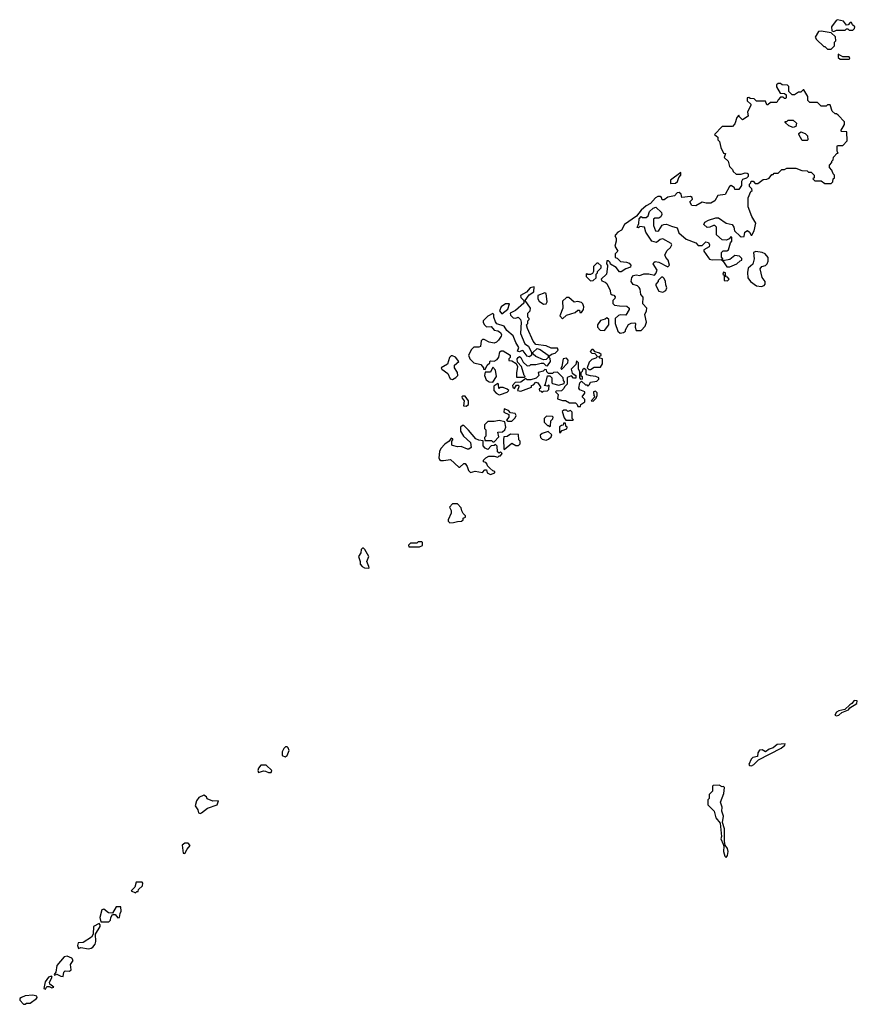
# Model space of a CAD drawing. Extents: x 2889633 to 3052318, y 540750 to 918690.
# Tile 322 of 656: x 2900142 to 2906750, y 797940 to 805712. Entities that reach past the tile are written whole.
import ezdxf

# ---------------------------------------------------------------- set-up
doc = ezdxf.new("R2010")
doc.units = 0

msp = doc.modelspace()

# ---------------------------------------------------------------- linework, layer by layer
at = {"layer": '0CON02XD'}
for points in [[(2906565, 805620), (2906585, 805630), (2906655, 805630), (2906665, 805640), (2906675, 805640), (2906685, 805630), (2906715, 805630), (2906728.3, 805641.7), (2906730, 805655), (2906711.7, 805671.7), (2906705, 805690), (2906695, 805690), (2906678.3, 805671.7), (2906665, 805670), (2906640, 805700), (2906595, 805712.5), (2906583.6, 805706.4), (2906547.5, 805655), (2906550, 805625), (2906565, 805620)], [(2906545, 805480), (2906570, 805505), (2906570, 805535), (2906580, 805545), (2906578.3, 805578.3), (2906545, 805610), (2906465, 805622.5), (2906445, 805620), (2906417.5, 805575), (2906427, 805557), (2906485, 805500), (2906495, 805500), (2906515, 805480), (2906545, 805480)], [(2906685, 805400), (2906690, 805405), (2906685, 805420), (2906635, 805420), (2906600, 805440), (2906600, 805415), (2906615, 805400), (2906685, 805400)], [(2904878.3, 803238.3), (2904905, 803242.5), (2904920, 803255), (2904920, 803265), (2904943.6, 803306.4), (2904965, 803317.5), (2904995, 803320), (2905000, 803315), (2904997.5, 803285), (2905005, 803260), (2905045, 803260), (2905077, 803293), (2905087.5, 803325), (2905072.5, 803385), (2905087.5, 803415), (2905090, 803435), (2905058.3, 803468.3), (2905061.7, 803521.7), (2905043, 803543), (2905037.5, 803585), (2905029.3, 803599.3), (2905015, 803612.5), (2904982.7, 803622.7), (2904966.7, 803645), (2904971.7, 803678.3), (2904985, 803692.5), (2905005, 803697.5), (2905035, 803692.5), (2905065, 803707.5), (2905105, 803707.5), (2905150, 803695), (2905161.7, 803708.3), (2905170, 803735), (2905140, 803785), (2905143.6, 803796.4), (2905155, 803802.5), (2905185, 803797.5), (2905255, 803762.5), (2905267.5, 803775), (2905257.5, 803815), (2905240, 803835), (2905232.5, 803855), (2905250, 803890), (2905277.5, 803915), (2905287.5, 803935), (2905282.5, 803945), (2905215, 803982.5), (2905195, 803977.5), (2905165, 803952.5), (2905130, 803965), (2905082.5, 804035), (2905070, 804075), (2905035, 804080), (2905025, 804070), (2905013, 804073), (2905027.5, 804102.5), (2905028.3, 804141.7), (2905045, 804160), (2905055, 804150), (2905085, 804150), (2905100, 804165), (2905110.7, 804199.3), (2905140, 804225), (2905161.7, 804231.7), (2905205, 804190), (2905207.5, 804175), (2905200, 804155), (2905183, 804147), (2905153, 804147), (2905143, 804137), (2905143, 804087), (2905157, 804047), (2905175, 804042.5), (2905185, 804047.5), (2905210.7, 804089.3), (2905223, 804097), (2905245, 804098.8), (2905285, 804082.5), (2905328.3, 804068.3), (2905340.7, 804030.7), (2905399.3, 803979.3), (2905475, 803950), (2905495, 803930), (2905525, 803930), (2905555, 803960), (2905575, 803952.5), (2905583.3, 803935), (2905580.7, 803919.3), (2905540, 803895), (2905540, 803885), (2905575, 803832.5), (2905585, 803822.5), (2905605, 803817.5), (2905675, 803820), (2905690, 803810), (2905690, 803825), (2905678.3, 803838.3), (2905677.5, 803875), (2905693, 803887), (2905721.7, 803888.3), (2905733, 803897), (2905748.3, 803951.7), (2905760, 803965), (2905760, 803995), (2905751.7, 803998.3), (2905738.3, 803981.7), (2905717, 803973), (2905683.9, 803973.9), (2905640, 804015), (2905640, 804075), (2905627, 804087), (2905615, 804087.5), (2905586.4, 804073.6), (2905565, 804072.5), (2905540, 804095), (2905547.5, 804115), (2905575, 804130), (2905635, 804147.5), (2905655, 804147.5), (2905716.4, 804106.4), (2905762.5, 804095), (2905776.7, 804075), (2905780, 804045), (2905825, 804002.5), (2905835, 803997.5), (2905858.3, 804001.7), (2905862.5, 804035), (2905885, 804047.5), (2905900, 804035), (2905911.7, 804011.7), (2905918.3, 804011.7), (2905937.5, 804045), (2905950, 804105), (2905918.3, 804158.3), (2905890, 804235), (2905890, 804305), (2905910, 804355), (2905920, 804365), (2905918.3, 804378.3), (2905900, 804395), (2905900, 804415), (2905910, 804425), (2905911.7, 804438.3), (2905928.3, 804438.3), (2905945, 804420), (2905965, 804420), (2906008.3, 804451.7), (2906035, 804452.5), (2906055, 804462.5), (2906075, 804490), (2906085, 804490), (2906095, 804500), (2906125, 804500), (2906155, 804530), (2906175, 804530), (2906195, 804540), (2906265, 804540), (2906313, 804523), (2906355, 804520), (2906365, 804510), (2906385, 804510), (2906410, 804485), (2906410, 804465), (2906400, 804455), (2906415, 804440), (2906465, 804440), (2906495, 804420), (2906545, 804420), (2906558.3, 804431.7), (2906560, 804455), (2906570, 804465), (2906570, 804485), (2906560, 804495), (2906550, 804525), (2906530, 804545), (2906530, 804565), (2906550, 804585), (2906550, 804595), (2906560, 804605), (2906561.7, 804628.3), (2906591.7, 804658.3), (2906600, 804660), (2906590, 804675), (2906590, 804715), (2906595, 804720), (2906635, 804720), (2906670, 804755), (2906668.3, 804828.3), (2906625, 804830), (2906620, 804835), (2906650, 804885), (2906650, 804905), (2906598.3, 804958.3), (2906585, 804970), (2906575, 804970), (2906551.7, 804991.7), (2906535, 805040), (2906515, 805040), (2906505, 805030), (2906465, 805030), (2906435, 805060), (2906375, 805060), (2906360, 805075), (2906360, 805105), (2906328.3, 805158.3), (2906321.7, 805158.3), (2906305, 805140), (2906285, 805140), (2906255, 805120), (2906235, 805120), (2906210, 805145), (2906210, 805185), (2906200, 805195), (2906158.3, 805198.3), (2906145, 805207.5), (2906125, 805210), (2906113, 805197), (2906113, 805183), (2906141.7, 805131.7), (2906175, 805130), (2906188.3, 805118.3), (2906190, 805095), (2906185, 805090), (2906175, 805090), (2906165, 805100), (2906145, 805100), (2906125, 805080), (2906115, 805060), (2906065, 805060), (2906045, 805040), (2906035, 805040), (2906025, 805070), (2905955, 805070), (2905937, 805087), (2905905, 805090), (2905895, 805097.5), (2905880, 805095), (2905881.7, 805071.7), (2905910, 805045), (2905910, 805035), (2905882.5, 804985), (2905889.3, 804950.7), (2905845, 804922.5), (2905820, 804945), (2905815, 804960), (2905798.3, 804941.7), (2905785, 804890), (2905765, 804870), (2905685, 804870), (2905622.5, 804805), (2905650, 804785), (2905650, 804765), (2905661.7, 804751.7), (2905673, 804703), (2905695, 804660), (2905710, 804655), (2905700, 804625), (2905732.5, 804595), (2905743, 804553), (2905765, 804530), (2905770, 804515), (2905795, 804493.3), (2905835, 804492.5), (2905865, 804502.5), (2905881.7, 804501.7), (2905890, 804495), (2905890, 804475), (2905875, 804462.5), (2905845, 804450), (2905837.5, 804435), (2905837, 804403), (2905815, 804372.5), (2905785, 804372.5), (2905780, 804385), (2905755, 804402.5), (2905742.5, 804395), (2905708.3, 804331.7), (2905650, 804325), (2905625, 804282.5), (2905595, 804263.3), (2905557, 804263), (2905525, 804272.5), (2905476.4, 804243.6), (2905445, 804246.7), (2905430, 804275), (2905450, 804295), (2905448.3, 804308.3), (2905435, 804317.5), (2905365, 804310), (2905360, 804335), (2905345, 804347.5), (2905330, 804345), (2905307, 804323), (2905255, 804312.5), (2905225, 804290), (2905211.7, 804291.7), (2905205, 804310), (2905195, 804317.5), (2905175, 804316.7), (2905157.5, 804305), (2905119.3, 804260.7), (2905085, 804242.5), (2905045, 804210), (2905009.3, 804160.7), (2904914.5, 804095.5), (2904888.8, 804051.2), (2904860, 804035), (2904842.5, 804015), (2904837.5, 804005), (2904847, 803987), (2904847.5, 803965), (2904837.5, 803925), (2904860, 803885), (2904840, 803865), (2904840, 803835), (2904855, 803830), (2904883, 803803), (2904929.3, 803799.3), (2904950.7, 803790.7), (2904962.5, 803775), (2904961.7, 803758.3), (2904925, 803746.7), (2904887, 803723), (2904875, 803722.5), (2904846.4, 803756.4), (2904801.7, 803781.7), (2904800, 803795), (2904788.3, 803808.3), (2904775, 803810), (2904770, 803785), (2904780, 803775), (2904780, 803765), (2904770, 803705), (2904730, 803665), (2904735, 803650), (2904761.7, 803641.7), (2904775, 803630), (2904800, 803575), (2904801.7, 803551.7), (2904815, 803540), (2904828.3, 803538.3), (2904840, 803525), (2904838.3, 803511.7), (2904820, 803495), (2904821.7, 803471.7), (2904835, 803460), (2904875, 803452.5), (2904931.7, 803451.7), (2904950, 803435), (2904950, 803425), (2904925, 803380), (2904878.3, 803381.7), (2904865, 803377.5), (2904840, 803355), (2904840, 803315), (2904860, 803255), (2904878.3, 803238.3)], [(2906245, 804862.5), (2906210, 804875), (2906181.7, 804901.7), (2906181.7, 804908.3), (2906195, 804910), (2906205, 804920), (2906245, 804920), (2906270, 804895), (2906265, 804870), (2906245, 804862.5)], [(2906355, 804760), (2906315, 804760), (2906290, 804805), (2906290, 804815), (2906305, 804827.5), (2906340, 804815), (2906357, 804797), (2906360, 804765), (2906355, 804760)], [(2905275, 804420), (2905315, 804423.3), (2905332.5, 804435), (2905343, 804467), (2905357.5, 804485), (2905357.5, 804507.5), (2905277.5, 804445), (2905275, 804420)], [(2905721.7, 803761.7), (2905745, 803762.5), (2905800, 803785), (2905825, 803810), (2905840, 803815), (2905838.3, 803828.3), (2905820, 803845), (2905785, 803850), (2905745, 803820), (2905690, 803810), (2905721.7, 803761.7)], [(2905995, 803607.5), (2906015, 803613.3), (2906022.5, 803625), (2906022.5, 803645), (2905998.3, 803678.3), (2905983.3, 803745), (2905996.4, 803763.6), (2906027, 803773), (2906040, 803785), (2906047, 803807), (2906046.7, 803835), (2906023, 803863), (2906000, 803875), (2905948.3, 803881.7), (2905930, 803875), (2905936.7, 803825), (2905927, 803783), (2905888.3, 803751.7), (2905883.3, 803716.7), (2905887.5, 803675), (2905907.5, 803645), (2905955, 803612.5), (2905995, 803607.5)], [(2904645, 803650), (2904665, 803652.5), (2904690, 803675), (2904690, 803705), (2904700, 803715), (2904700, 803725), (2904730, 803755), (2904728.3, 803768.3), (2904705, 803790), (2904695, 803790), (2904670, 803765), (2904670, 803725), (2904660, 803710), (2904645, 803700), (2904625, 803700), (2904615, 803710), (2904610, 803705), (2904610, 803685), (2904645, 803650)], [(2905215, 803562.5), (2905240, 803575), (2905247.5, 803595), (2905238.3, 803618.3), (2905237, 803647), (2905225, 803670), (2905215, 803680), (2905205, 803680), (2905180, 803655), (2905180, 803645), (2905160, 803625), (2905160, 803615), (2905185, 803570), (2905215, 803562.5)], [(2905725, 803650), (2905740, 803665), (2905725, 803680), (2905711.7, 803681.7), (2905710, 803715), (2905695, 803720), (2905690, 803705), (2905700, 803695), (2905700, 803655), (2905725, 803650)], [(2904125, 802890), (2904130, 802895), (2904122.5, 802902.5), (2904100, 802975), (2904068.3, 803008.3), (2904067.5, 803035), (2904073.6, 803046.4), (2904085, 803052.5), (2904096.4, 803046.4), (2904115, 803010), (2904145, 802980), (2904167, 802983), (2904175, 802990), (2904215, 802990), (2904255, 803000), (2904275, 803000), (2904291.7, 802981.7), (2904305, 802980), (2904330, 803015), (2904327, 803037), (2904320, 803045), (2904321.7, 803058.3), (2904338.3, 803071.7), (2904365, 803080), (2904390, 803105), (2904385, 803120), (2904335, 803120), (2904295, 803138.8), (2904215, 803147.5), (2904193.9, 803173.9), (2904147.5, 803275), (2904140, 803305), (2904150, 803315), (2904150, 803335), (2904160, 803345), (2904160, 803355), (2904150, 803365), (2904150, 803395), (2904170, 803415), (2904172.5, 803435), (2904130, 803495), (2904160.7, 803539.3), (2904197, 803563), (2904200, 803605), (2904170, 803595), (2904139.3, 803560.7), (2904093.3, 803535), (2904095, 803520), (2904120, 803495), (2904120, 803475), (2904053.6, 803416.4), (2904010, 803395), (2904015, 803380), (2904035, 803360), (2904055, 803357.5), (2904075, 803363.3), (2904092.5, 803345), (2904097.5, 803325), (2904092.5, 803235), (2904127.5, 803155), (2904156.1, 803136.1), (2904180, 803085), (2904180, 803065), (2904165, 803050), (2904145, 803057.5), (2904115, 803097.5), (2904105, 803100), (2904085, 803090), (2904070, 803095), (2904080, 803125), (2904056.2, 803165), (2904036.1, 803216.1), (2903985, 803260), (2903965, 803292.5), (2903905, 803312.5), (2903896.7, 803326.7), (2903882.5, 803365), (2903882.5, 803385), (2903875, 803392.5), (2903835, 803373.3), (2903797.5, 803335), (2903797.5, 803325), (2903805, 803307.5), (2903825, 803287.5), (2903861.7, 803291.7), (2903885, 803262.5), (2903915, 803256.7), (2903935, 803242.5), (2903942.5, 803225), (2903940, 803215), (2903918.3, 803181.7), (2903903.6, 803166.4), (2903885, 803160), (2903845, 803167.5), (2903805, 803187.5), (2903793, 803187), (2903783, 803177), (2903776.4, 803133.6), (2903765, 803127.5), (2903725, 803126.7), (2903705, 803110), (2903682.5, 803065), (2903692.5, 803035), (2903725, 803002.5), (2903780.7, 802990.7), (2903800, 802965), (2903800, 802955), (2903815, 802950), (2903830, 802985), (2903850, 803005), (2903850, 803015), (2903855, 803020), (2903885, 803017.5), (2903909.3, 803030.7), (2903921.7, 803048.3), (2903929.3, 803090.7), (2903940.7, 803099.3), (2903955, 803098.8), (2904010, 803065), (2904010, 803045), (2904000, 803035), (2904001.7, 803021.7), (2904025, 803020), (2904058.3, 802998.3), (2904070, 802975), (2904060, 802925), (2904061.7, 802891.7), (2904125, 802890)], [(2904275, 803467.5), (2904295, 803470), (2904302.5, 803485), (2904295, 803550), (2904285, 803557.5), (2904230, 803535), (2904228.3, 803508.3), (2904240.7, 803490.7), (2904275, 803467.5)], [(2903945, 803390), (2903992.5, 803427.5), (2904005, 803470), (2903975, 803468.8), (2903940, 803445), (2903927.5, 803415), (2903945, 803390)], [(2904425, 803350), (2904455, 803380), (2904525, 803400), (2904545, 803420), (2904558.3, 803418.3), (2904561.7, 803401.7), (2904575, 803400), (2904590, 803425), (2904592.5, 803445), (2904585, 803470), (2904575, 803480), (2904545, 803487.5), (2904515, 803482.5), (2904475, 803520), (2904455, 803520), (2904425, 803490), (2904427.5, 803435), (2904402.5, 803375), (2904425, 803350)], [(2904755, 803260), (2904790, 803305), (2904790, 803345), (2904775, 803360), (2904761.7, 803348.3), (2904725, 803337.5), (2904700, 803305), (2904700, 803285), (2904721.7, 803261.7), (2904755, 803260)], [(2903555, 802872.5), (2903583, 802887), (2903597.5, 802905), (2903597, 802927), (2903572.5, 802965), (2903572.5, 802985), (2903607.5, 803015), (2903578.8, 803048.8), (2903555, 803060), (2903545, 803058.8), (2903532, 803045), (2903516.4, 802993.6), (2903467.5, 802965), (2903472.5, 802955), (2903519.3, 802919.3), (2903537, 802877), (2903555, 802872.5)], [(2904275, 803027.5), (2904213.9, 803053.9), (2904191.7, 803071.7), (2904190, 803085), (2904225, 803117.5), (2904248.3, 803108.3), (2904310, 803065), (2904310, 803045), (2904295, 803030), (2904275, 803027.5)], [(2904645, 802950), (2904675, 802970), (2904725, 802970), (2904740, 802995), (2904740, 803035), (2904721.7, 803041.7), (2904710, 803055), (2904728.3, 803061.7), (2904728.3, 803068.3), (2904715, 803080), (2904681.7, 803091.7), (2904665, 803110), (2904655, 803110), (2904643, 803093), (2904655, 803080), (2904678.3, 803078.3), (2904700, 803055), (2904688.3, 803041.7), (2904655, 803030), (2904635, 803010), (2904620, 802965), (2904631.7, 802951.7), (2904645, 802950)], [(2904565, 802660), (2904570, 802675), (2904600, 802695), (2904600, 802715), (2904580, 802735), (2904600, 802765), (2904600, 802775), (2904561.7, 802791.7), (2904552.5, 802802.5), (2904560, 802845), (2904575, 802860), (2904605, 802830), (2904615, 802830), (2904625, 802820), (2904638.3, 802831.7), (2904645, 802850), (2904695, 802860), (2904710, 802875), (2904710, 802885), (2904687, 802897), (2904645, 802900), (2904615, 802910), (2904610, 802915), (2904610, 802945), (2904595, 802960), (2904581.7, 802948.3), (2904580, 802935), (2904570, 802925), (2904570, 802905), (2904580, 802895), (2904580, 802875), (2904571.7, 802871.7), (2904560, 802885), (2904560, 802935), (2904550, 802955), (2904550, 803005), (2904535, 803020), (2904528.3, 802991.7), (2904492.5, 802955), (2904501.7, 802921.7), (2904530, 802905), (2904528.3, 802881.7), (2904511.7, 802881.7), (2904495, 802900), (2904465, 802890), (2904460, 802885), (2904460, 802835), (2904440, 802815), (2904435, 802800), (2904417, 802783), (2904375, 802780), (2904370, 802775), (2904390, 802755), (2904385, 802720), (2904425, 802707.5), (2904447, 802707), (2904478.3, 802688.3), (2904527, 802687), (2904540, 802675), (2904545, 802660), (2904565, 802660)], [(2904415, 802950), (2904467, 803003), (2904470, 803025), (2904455, 803040), (2904430, 803035), (2904420, 802975), (2904410, 802965), (2904415, 802950)], [(2903875, 802850), (2903902.5, 802895), (2903896.4, 802946.4), (2903875, 802970), (2903860, 802935), (2903855, 802930), (2903815, 802930), (2903810, 802905), (2903820.7, 802870.7), (2903845, 802852.5), (2903875, 802850)], [(2904265, 802770), (2904275, 802780), (2904307, 802783), (2904317, 802793), (2904318.3, 802828.3), (2904305, 802820), (2904280, 802825), (2904290, 802835), (2904305, 802900), (2904325, 802900), (2904340, 802885), (2904340, 802845), (2904345, 802840), (2904395, 802827.5), (2904438.3, 802841.7), (2904440, 802855), (2904433, 802863), (2904430, 802885), (2904385, 802930), (2904353, 802927), (2904345, 802920), (2904315, 802920), (2904301.7, 802931.7), (2904298.3, 802948.3), (2904285, 802950), (2904271.7, 802938.3), (2904231.7, 802928.3), (2904237.5, 802905), (2904217, 802883), (2904175, 802870), (2904145, 802870), (2904135, 802880), (2904095, 802850), (2904051.7, 802848.3), (2904030, 802825), (2904031.7, 802811.7), (2904045, 802800), (2904061.7, 802828.3), (2904078.3, 802828.3), (2904080, 802815), (2904070, 802785), (2904095, 802780), (2904178.3, 802811.7), (2904180, 802825), (2904195, 802830), (2904215, 802850), (2904230, 802845), (2904250, 802815), (2904250, 802805), (2904240, 802795), (2904241.7, 802781.7), (2904255, 802780), (2904265, 802770)], [(2903925, 802750), (2903935, 802752.5), (2903987, 802773), (2904000, 802785), (2903987, 802797), (2903955, 802810), (2903935, 802810), (2903921.7, 802801.7), (2903920, 802835), (2903915, 802840), (2903881.7, 802818.3), (2903882.5, 802785), (2903900, 802765), (2903925, 802750)], [(2904665, 802700), (2904690, 802725), (2904697.5, 802745), (2904697, 802767), (2904685, 802780), (2904670, 802775), (2904672.5, 802745), (2904680, 802735), (2904650, 802705), (2904665, 802700)], [(2903665, 802662.5), (2903682.5, 802675), (2903682.5, 802705), (2903655, 802740), (2903635, 802740), (2903630, 802735), (2903632.5, 802725), (2903647.5, 802705), (2903642.5, 802665), (2903665, 802662.5)], [(2904025, 802542.5), (2904051.7, 802568.3), (2904057.5, 802587.5), (2904050, 802605), (2904015, 802610), (2903998.3, 802628.3), (2903965, 802640), (2903960, 802615), (2904000, 802595), (2904000, 802575), (2903981.7, 802551.7), (2903995, 802542.5), (2904025, 802542.5)], [(2904505, 802550), (2904510, 802555), (2904500, 802565), (2904500, 802615), (2904488.3, 802628.3), (2904465, 802620), (2904455, 802630), (2904435, 802630), (2904421.7, 802618.3), (2904438.3, 802568.3), (2904451.7, 802551.7), (2904505, 802550)], [(2903885, 802380), (2903921.7, 802418.3), (2903913.6, 802456.4), (2903951.7, 802458.3), (2903970, 802475), (2903977.5, 802495), (2903968.3, 802538.3), (2903925, 802547.5), (2903885, 802540), (2903835, 802540), (2903810, 802515), (2903810, 802485), (2903820, 802475), (2903820, 802425), (2903810, 802415), (2903811.7, 802391.7), (2903865, 802390), (2903875, 802380), (2903885, 802380)], [(2904325, 802500), (2904330, 802505), (2904333, 802547), (2904348.3, 802561.7), (2904350, 802575), (2904345, 802580), (2904298.3, 802581.7), (2904280, 802565), (2904280, 802535), (2904305, 802510), (2904315, 802510), (2904325, 802500)], [(2904405, 802450), (2904421.7, 802468.3), (2904458.3, 802481.7), (2904460, 802495), (2904450, 802505), (2904448.3, 802528.3), (2904431.7, 802528.3), (2904428.3, 802511.7), (2904415, 802510), (2904401.7, 802498.3), (2904400, 802455), (2904405, 802450)], [(2903855, 802122.5), (2903890, 802135), (2903890, 802145), (2903875, 802150), (2903851.7, 802171.7), (2903831.7, 802191.7), (2903830, 802205), (2903818.3, 802218.3), (2903801.7, 802221.7), (2903800, 802235), (2903820, 802255), (2903843, 802267), (2903885, 802267.5), (2903915, 802260), (2903925, 802270), (2903935, 802270), (2903948.3, 802288.3), (2903935, 802300), (2903925, 802290), (2903911.7, 802301.7), (2903910, 802345), (2903895, 802360), (2903885, 802350), (2903861.7, 802348.3), (2903835, 802320), (2903815, 802330), (2903798.3, 802348.3), (2903798.3, 802388.3), (2903763.6, 802393.6), (2903740, 802405), (2903683, 802473), (2903645, 802510), (2903635, 802510), (2903620, 802495), (2903620, 802465), (2903643.6, 802423.6), (2903697.5, 802375), (2903702.5, 802335), (2903685, 802322.5), (2903675, 802322.5), (2903625, 802342.5), (2903595, 802340), (2903555, 802350), (2903550, 802355), (2903550, 802385), (2903560, 802395), (2903560, 802405), (2903545, 802410), (2903530, 802385), (2903495, 802362.5), (2903465, 802327.5), (2903454, 802305), (2903447.5, 802255), (2903455, 802240), (2903463.6, 802233.6), (2903485, 802233.3), (2903541.7, 802241.7), (2903605, 802180), (2903615, 802180), (2903645, 802210), (2903655, 802210), (2903672.5, 802185), (2903683, 802153), (2903698.3, 802138.3), (2903735, 802147.5), (2903791.7, 802138.3), (2903811.7, 802158.3), (2903825, 802160), (2903830, 802135), (2903855, 802122.5)], [(2903965, 802320), (2904025, 802370), (2904055, 802350), (2904078.3, 802351.7), (2904090, 802365), (2904090, 802385), (2904080, 802395), (2904078.3, 802438.3), (2904015, 802440), (2903987, 802423), (2903961.7, 802418.3), (2903957.5, 802395), (2903960, 802325), (2903965, 802320)], [(2904295, 802392.5), (2904315, 802400), (2904335, 802420), (2904340, 802435), (2904311.7, 802461.7), (2904263, 802447), (2904248.3, 802431.7), (2904250, 802415), (2904265, 802400), (2904295, 802392.5)], [(2903535, 801740), (2903565, 801743.3), (2903595, 801752.5), (2903627, 801753), (2903640, 801765), (2903641.7, 801778.3), (2903660, 801785), (2903660, 801795), (2903640, 801815), (2903630, 801835), (2903625, 801860), (2903595, 801890), (2903555, 801890), (2903532.5, 801865), (2903547, 801837), (2903547, 801817), (2903522.5, 801765), (2903523, 801753), (2903535, 801740)], [(2903295, 801552.5), (2903318.3, 801561.7), (2903320, 801585), (2903315, 801590), (2903285, 801590), (2903275, 801580), (2903225, 801580), (2903210, 801565), (2903212.5, 801552.5), (2903295, 801552.5)], [(2902895, 801382.5), (2902900, 801385), (2902897.5, 801395), (2902880, 801435), (2902897.5, 801475), (2902865, 801530), (2902855, 801540), (2902845, 801540), (2902835, 801530), (2902832.5, 801505), (2902814, 801475), (2902826.7, 801435), (2902826.7, 801415), (2902843.3, 801395), (2902862.5, 801385), (2902895, 801382.5)], [(2906585, 800217.5), (2906605, 800223.3), (2906627.5, 800242.5), (2906680, 800265), (2906690, 800280), (2906747.5, 800315), (2906750, 800335), (2906725, 800337.5), (2906706.7, 800313.3), (2906690, 800305), (2906652.5, 800267.5), (2906605, 800257.5), (2906585, 800246.7), (2906571.7, 800221.7), (2906585, 800217.5)], [(2902235, 799892.5), (2902252.5, 799905), (2902266.4, 799943.6), (2902260, 799965), (2902251.7, 799971.7), (2902238.3, 799971.7), (2902225, 799960), (2902213.3, 799933.3), (2902213.3, 799903.3), (2902235, 799892.5)], [(2905915, 799823.3), (2905935, 799833.3), (2905969.3, 799870.7), (2906148.3, 799961.7), (2906177.5, 799985), (2906180, 799995), (2906118.3, 799991.7), (2906086.1, 799963.9), (2906055, 799953.3), (2906025, 799932.5), (2905999.3, 799949.3), (2905977.5, 799945), (2905966.2, 799925), (2905963, 799897), (2905925, 799887.5), (2905913.9, 799876.1), (2905893.3, 799833.3), (2905900, 799825), (2905915, 799823.3)], [(2902125, 799770), (2902130, 799785), (2902085, 799827.5), (2902045, 799827.5), (2902026.7, 799805), (2902020, 799785), (2902025, 799770), (2902065, 799782.5), (2902081.7, 799781.7), (2902105, 799770), (2902125, 799770)], [(2905715, 799100), (2905726.7, 799115), (2905730, 799145), (2905725, 799170), (2905707.5, 799195), (2905702.5, 799225), (2905703.3, 799325), (2905686.2, 799375), (2905693.3, 799425), (2905681.2, 799465), (2905683.8, 799495), (2905671.2, 799535), (2905696.7, 799605), (2905701.7, 799651.7), (2905695, 799660), (2905685, 799657.5), (2905659.3, 799669.3), (2905613.6, 799666.4), (2905608.3, 799661.7), (2905607, 799623), (2905580, 799595), (2905580, 799565), (2905570, 799555), (2905570, 799515), (2905620, 799465), (2905633, 799413), (2905668.8, 799368.8), (2905677.5, 799265), (2905672.5, 799245), (2905692.5, 799205), (2905697.5, 799187.5), (2905693.8, 799145), (2905705, 799110), (2905715, 799100)], [(2901565, 799447.5), (2901575, 799452.5), (2901622.3, 799487.7), (2901700, 799515), (2901710, 799545), (2901665, 799542.5), (2901622, 799562), (2901615, 799577.5), (2901595, 799590), (2901555, 799573.3), (2901536.2, 799545), (2901527, 799507), (2901546, 799476), (2901551.2, 799451.2), (2901565, 799447.5)], [(2901445, 799130), (2901462.5, 799165), (2901487, 799193), (2901471.7, 799211.7), (2901445, 799213.3), (2901424, 799195), (2901432.5, 799132.5), (2901445, 799130)], [(2901055, 798820), (2901065, 798830), (2901075, 798830), (2901080, 798845), (2901110, 798875), (2901112.5, 798895), (2901107.5, 798905), (2901060, 798905), (2901050, 798865), (2901020, 798835), (2901055, 798820)], [(2900845, 798590), (2900857, 798603), (2900860, 798625), (2900875, 798650), (2900895, 798650), (2900915, 798622.5), (2900930, 798625), (2900933.6, 798656.4), (2900942.5, 798675), (2900938.3, 798708.3), (2900901.7, 798708.3), (2900875, 798660), (2900843, 798663), (2900805, 798690), (2900790, 798685), (2900773.8, 798625), (2900781.7, 798591.7), (2900845, 798590)], [(2900685, 798377.5), (2900705, 798382.5), (2900719.3, 798390.7), (2900737.5, 798415), (2900742.5, 798435), (2900740, 798495), (2900777.5, 798555), (2900777.5, 798567.5), (2900767.5, 798577.5), (2900724, 798555), (2900720, 798495), (2900709.3, 798470.7), (2900641.7, 798428.3), (2900604.1, 798425.9), (2900596.7, 798405), (2900605, 798380), (2900625, 798387.5), (2900685, 798377.5)], [(2900485, 798160), (2900490, 798195), (2900500, 798205), (2900535, 798202.5), (2900547, 798213), (2900543.3, 798255), (2900562.5, 798285), (2900553, 798303), (2900515, 798321.2), (2900491.2, 798315), (2900435, 798246.7), (2900427, 798193), (2900412.5, 798175), (2900415, 798170), (2900435, 798177.5), (2900465, 798162.5), (2900485, 798160)], [(2900345, 798060), (2900355, 798080), (2900375, 798080), (2900395, 798070), (2900410, 798075), (2900378.3, 798098.3), (2900377.5, 798115), (2900397.5, 798155), (2900391.7, 798161.7), (2900370, 798155), (2900343, 798117), (2900332.5, 798065), (2900345, 798060)], [(2900185, 797940), (2900195, 797950), (2900225, 797950), (2900273, 797987), (2900280, 797995), (2900277.5, 798005), (2900245, 798013.3), (2900185, 798005.7), (2900155, 797993.3), (2900143.3, 797985), (2900141.7, 797971.7), (2900171.7, 797941.7), (2900185, 797940)]]:
    msp.add_lwpolyline(points, dxfattribs=at)

doc.saveas('drawing.dxf')
